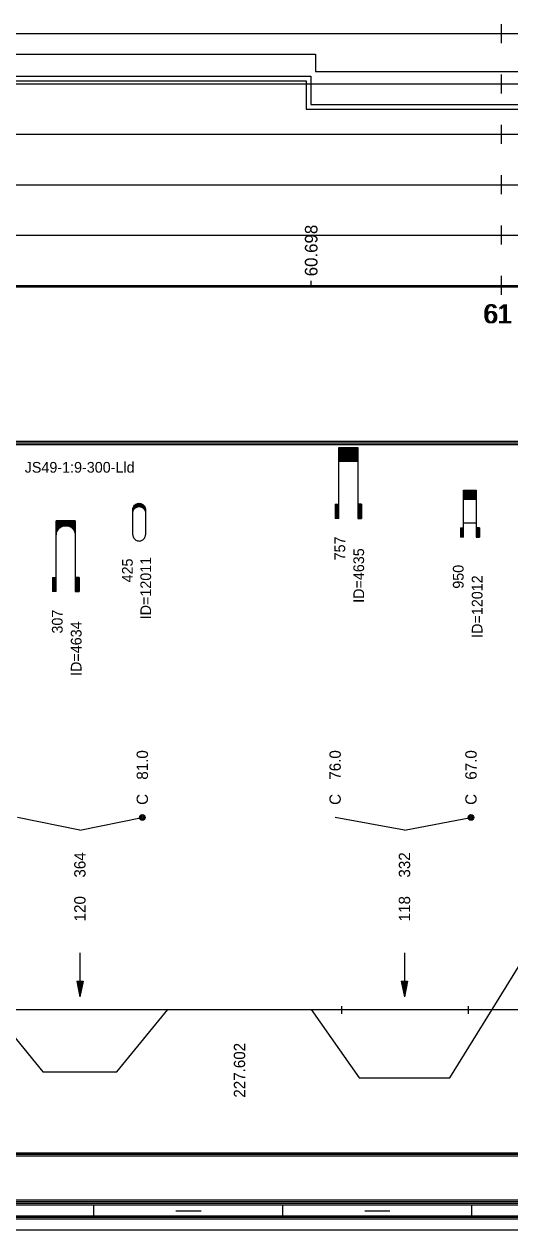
# Model space of a CAD drawing. Extents: x 2 to 10148, y 0 to 380.
# Drawn here: x 6323.9 to 6401, y 0 to 191.5 of the extents above; entities that cross this region are included whole.
import ezdxf

# ---------------------------------------------------------------- set-up
doc = ezdxf.new("R2010")
doc.units = 0
for name, color, linetype in [('CARA_S_OBJEKTY', 7, 'Continuous'), ('KRIV1_CARA', 7, 'Continuous'), ('KRIV1_TEXT', 7, 'Continuous'), ('L_OBJEKTY_TVAR', 7, 'Continuous'), ('OBJEKTY_TEXT', 7, 'Continuous'), ('OBJEKTY_TVAR', 7, 'Continuous'), ('RAM', 7, 'Continuous'), ('RYCHL_A', 7, 'Continuous'), ('RYCHL_B', 7, 'Continuous'), ('RYCHL_C', 7, 'Continuous'), ('RYCHL_RASTR', 7, 'Continuous'), ('RYCHL_STAN', 7, 'Continuous'), ('STAN_CARA', 7, 'Continuous'), ('STANIC_ZMEN_V', 7, 'Continuous')]:
    doc.layers.add(name, color=color, linetype=linetype)

msp = doc.modelspace()

# ---------------------------------------------------------------- linework, layer by layer
for p, q in [((6374.31, 35.51), (6374.31, 34.32)), ((6394.43, 35.51), (6394.43, 34.32))]:
    msp.add_line(p, q)
at = {"layer": 'CARA_S_OBJEKTY'}
for p, q in [((5974.91, 125.25), (6872.96, 125.25)), ((5974.91, 125), (6872.96, 125)), ((5974.91, 124.75), (6872.96, 124.75))]:
    msp.add_line(p, q, dxfattribs=at)
at = {"layer": 'KRIV1_CARA'}
for p, q in [((6398.21, 35), (6405.76, 47.24)), ((5974.91, 35), (6872.96, 35)), ((6318.81, 35), (6326.91, 25.11)), ((6338.63, 25.11), (6346.73, 35)), ((6369.49, 35), (6377.09, 24.16)), ((6391.51, 24.16), (6398.21, 35)), ((6326.91, 25.11), (6338.63, 25.11)), ((6377.09, 24.16), (6391.51, 24.16))]:
    msp.add_line(p, q, dxfattribs=at)
at = {"layer": 'KRIV1_TEXT'}
for p, q in [((6332.77, 63.5), (6322.86, 65.5)), ((6332.77, 63.5), (6342.68, 65.5)), ((6384.3, 63.5), (6373.29, 65.5)), ((6384.3, 63.5), (6394.86, 65.5)), ((6332.77, 44), (6332.77, 42.2)), ((6332.77, 42.2), (6332.77, 40)), ((6384.3, 44), (6384.3, 42.2)), ((6384.3, 42.2), (6384.3, 40)), ((6332.27, 39.5), (6332.77, 37)), ((6332.27, 39.5), (6333.27, 39.5)), ((6332.37, 39.5), (6332.77, 37.5)), ((6332.47, 39.5), (6332.77, 38)), ((6332.57, 39.5), (6332.77, 38.5)), ((6332.67, 39.5), (6332.77, 39)), ((6332.77, 40), (6332.77, 37)), ((6333.27, 39.5), (6332.77, 37)), ((6333.17, 39.5), (6332.77, 37.5)), ((6333.07, 39.5), (6332.77, 38)), ((6332.97, 39.5), (6332.77, 38.5)), ((6332.87, 39.5), (6332.77, 39)), ((6332.77, 39.5), (6332.77, 39.5)), ((6332.77, 39.5), (6332.77, 39.5)), ((6383.8, 39.5), (6384.3, 37)), ((6383.8, 39.5), (6384.8, 39.5)), ((6383.9, 39.5), (6384.3, 37.5)), ((6384, 39.5), (6384.3, 38)), ((6384.1, 39.5), (6384.3, 38.5)), ((6384.2, 39.5), (6384.3, 39)), ((6384.3, 40), (6384.3, 37)), ((6384.8, 39.5), (6384.3, 37)), ((6384.7, 39.5), (6384.3, 37.5)), ((6384.6, 39.5), (6384.3, 38)), ((6384.5, 39.5), (6384.3, 38.5)), ((6384.4, 39.5), (6384.3, 39)), ((6384.3, 39.5), (6384.3, 39.5)), ((6384.3, 39.5), (6384.3, 39.5))]:
    msp.add_line(p, q, dxfattribs=at)
for centre, radius in [((6342.68, 65.5), 0.45), ((6342.68, 65.5), 0.3), ((6342.68, 65.5), 0.15), ((6394.86, 65.5), 0.45), ((6394.86, 65.5), 0.3), ((6394.86, 65.5), 0.15)]:
    msp.add_circle(centre, radius, dxfattribs=at)
at = {"layer": 'L_OBJEKTY_TVAR'}
for p, q in [((6239.32, 12.25), (6551.02, 12.25)), ((6239.32, 12), (6443.97, 12)), ((6239.32, 11.75), (6581.04, 11.75))]:
    msp.add_line(p, q, dxfattribs=at)
at = {"layer": 'OBJEKTY_TVAR'}
for p, q in [((6373.89, 124.25), (6376.89, 124.25)), ((6373.89, 113), (6373.89, 124.25)), ((6373.89, 124.17), (6376.89, 124.17)), ((6373.89, 124.1), (6376.89, 124.1)), ((6373.89, 124.02), (6376.89, 124.02)), ((6373.89, 123.95), (6376.89, 123.95)), ((6373.89, 123.87), (6376.89, 123.87)), ((6373.89, 123.8), (6376.89, 123.8)), ((6373.89, 123.72), (6376.89, 123.72)), ((6373.89, 123.65), (6376.89, 123.65)), ((6373.89, 123.57), (6376.89, 123.57)), ((6373.89, 123.5), (6376.89, 123.5)), ((6373.89, 123.42), (6376.89, 123.42)), ((6373.89, 123.35), (6376.89, 123.35)), ((6373.89, 123.27), (6376.89, 123.27)), ((6373.89, 123.2), (6376.89, 123.2)), ((6373.89, 123.12), (6376.89, 123.12)), ((6373.89, 123.05), (6376.89, 123.05)), ((6373.89, 122.97), (6376.89, 122.97)), ((6373.89, 122.9), (6376.89, 122.9)), ((6373.89, 122.82), (6376.89, 122.82)), ((6373.89, 122.75), (6376.89, 122.75)), ((6373.89, 122.67), (6376.89, 122.67)), ((6373.89, 122.6), (6376.89, 122.6)), ((6376.89, 124.25), (6376.89, 113)), ((6373.89, 122.52), (6376.89, 122.52)), ((6373.89, 122.45), (6376.89, 122.45)), ((6373.89, 122.37), (6376.89, 122.37)), ((6373.89, 122.3), (6376.89, 122.3)), ((6373.89, 122.22), (6376.89, 122.22)), ((6373.89, 122.15), (6376.89, 122.15)), ((6373.89, 122.07), (6376.89, 122.07)), ((6393.69, 110), (6393.69, 117.5)), ((6393.69, 117.5), (6395.69, 117.5)), ((6393.69, 117.45), (6395.69, 117.45)), ((6393.69, 117.4), (6395.69, 117.4)), ((6393.69, 117.35), (6395.69, 117.35)), ((6393.69, 117.3), (6395.69, 117.3)), ((6393.69, 117.25), (6395.69, 117.25)), ((6393.69, 117.2), (6395.69, 117.2)), ((6393.69, 117.15), (6395.69, 117.15)), ((6393.69, 117.1), (6395.69, 117.1)), ((6393.69, 117.05), (6395.69, 117.05)), ((6393.69, 117), (6395.69, 117)), ((6393.69, 116.95), (6395.69, 116.95)), ((6393.69, 116.9), (6395.69, 116.9)), ((6393.69, 116.85), (6395.69, 116.85)), ((6395.69, 117.5), (6395.69, 110)), ((6341.29, 114.85), (6341.35, 114.96)), ((6341.34, 114.95), (6343.02, 114.95)), ((6341.35, 114.96), (6341.44, 115.08)), ((6341.38, 115), (6342.98, 115)), ((6341.42, 115.05), (6342.94, 115.05)), ((6341.44, 115.08), (6341.53, 115.16)), ((6341.47, 115.1), (6342.89, 115.1)), ((6341.52, 115.15), (6342.84, 115.15)), ((6341.53, 115.16), (6341.66, 115.25)), ((6341.58, 115.2), (6342.78, 115.2)), ((6341.65, 115.25), (6342.71, 115.25)), ((6341.66, 115.25), (6341.79, 115.32)), ((6341.74, 115.3), (6342.62, 115.3)), ((6341.79, 115.32), (6341.82, 115.33)), ((6341.82, 115.33), (6341.94, 115.37)), ((6341.87, 115.35), (6342.49, 115.35)), ((6341.94, 115.37), (6342.08, 115.39)), ((6342.08, 115.39), (6342.19, 115.4)), ((6342.19, 115.4), (6342.32, 115.39)), ((6342.32, 115.39), (6342.45, 115.36)), ((6342.45, 115.36), (6342.56, 115.33)), ((6342.56, 115.33), (6342.67, 115.27)), ((6342.67, 115.27), (6342.74, 115.22)), ((6342.74, 115.22), (6342.89, 115.11)), ((6342.89, 115.11), (6342.97, 115.01)), ((6342.97, 115.01), (6343.06, 114.88)), ((6373.29, 115.25), (6373.29, 113)), ((6373.29, 115.25), (6373.89, 115.25)), ((6373.36, 115.25), (6373.36, 113)), ((6373.44, 115.25), (6373.44, 113)), ((6373.51, 115.25), (6373.51, 113)), ((6373.59, 115.25), (6373.59, 113)), ((6373.66, 115.25), (6373.66, 113)), ((6373.74, 115.25), (6373.74, 113)), ((6373.81, 115.25), (6373.81, 113)), ((6377.49, 115.25), (6376.89, 115.25)), ((6376.97, 115.25), (6376.97, 113)), ((6377.04, 115.25), (6377.04, 113)), ((6377.12, 115.25), (6377.12, 113)), ((6377.19, 115.25), (6377.19, 113)), ((6377.27, 115.25), (6377.27, 113)), ((6377.34, 115.25), (6377.34, 113)), ((6377.42, 115.25), (6377.42, 113)), ((6377.49, 115.25), (6377.49, 113)), ((6393.69, 116.8), (6395.69, 116.8)), ((6393.69, 116.75), (6395.69, 116.75)), ((6393.69, 116.7), (6395.69, 116.7)), ((6393.69, 116.65), (6395.69, 116.65)), ((6393.69, 116.6), (6395.69, 116.6)), ((6393.69, 116.55), (6395.69, 116.55)), ((6393.69, 116.5), (6395.69, 116.5)), ((6393.69, 116.45), (6395.69, 116.45)), ((6393.69, 116.4), (6395.69, 116.4)), ((6393.69, 116.35), (6395.69, 116.35)), ((6393.69, 116.3), (6395.69, 116.3)), ((6393.69, 116.25), (6395.69, 116.25)), ((6393.69, 116.2), (6395.69, 116.2)), ((6393.69, 116.15), (6395.69, 116.15)), ((6393.69, 116.1), (6395.69, 116.1)), ((6393.69, 116.05), (6395.69, 116.05)), ((6341.18, 114.4), (6341.19, 114.55)), ((6341.18, 114.45), (6341.36, 114.45)), ((6341.18, 110.4), (6341.18, 114.4)), ((6341.18, 114.4), (6341.33, 114.4)), ((6341.18, 114.35), (6341.3, 114.35)), ((6341.18, 114.3), (6341.27, 114.3)), ((6341.18, 114.25), (6341.25, 114.25)), ((6341.18, 114.2), (6341.23, 114.2)), ((6341.18, 114.15), (6341.22, 114.15)), ((6341.18, 114.1), (6341.21, 114.1)), ((6341.18, 114.05), (6341.2, 114.05)), ((6341.18, 113.88), (6341.19, 114.03)), ((6341.18, 114), (6341.19, 114)), ((6341.19, 114.55), (6341.23, 114.71)), ((6341.19, 114.55), (6341.44, 114.55)), ((6341.19, 114.5), (6341.4, 114.5)), ((6341.19, 114.03), (6341.23, 114.18)), ((6341.2, 114.6), (6341.49, 114.6)), ((6341.21, 114.65), (6341.55, 114.65)), ((6341.23, 114.71), (6341.29, 114.85)), ((6341.23, 114.7), (6341.61, 114.7)), ((6341.23, 114.18), (6341.29, 114.33)), ((6341.24, 114.75), (6341.69, 114.75)), ((6341.26, 114.8), (6341.8, 114.8)), ((6341.29, 114.85), (6341.95, 114.85)), ((6341.29, 114.33), (6341.35, 114.43)), ((6341.31, 114.9), (6343.05, 114.9)), ((6341.35, 114.43), (6341.44, 114.55)), ((6341.44, 114.55), (6341.53, 114.64)), ((6341.53, 114.64), (6341.66, 114.73)), ((6341.66, 114.73), (6341.79, 114.8)), ((6341.79, 114.8), (6341.82, 114.81)), ((6341.82, 114.81), (6341.94, 114.85)), ((6341.94, 114.85), (6342.08, 114.87)), ((6342.08, 114.87), (6342.19, 114.88)), ((6342.19, 114.88), (6342.32, 114.87)), ((6342.32, 114.87), (6342.45, 114.84)), ((6342.41, 114.85), (6343.07, 114.85)), ((6342.45, 114.84), (6342.56, 114.8)), ((6342.56, 114.8), (6343.1, 114.8)), ((6342.56, 114.8), (6342.67, 114.75)), ((6342.67, 114.75), (6343.12, 114.75)), ((6342.67, 114.75), (6342.74, 114.7)), ((6342.74, 114.7), (6342.89, 114.58)), ((6342.75, 114.7), (6343.13, 114.7)), ((6342.81, 114.65), (6343.15, 114.65)), ((6342.87, 114.6), (6343.16, 114.6)), ((6342.89, 114.58), (6342.97, 114.49)), ((6342.92, 114.55), (6343.17, 114.55)), ((6342.96, 114.5), (6343.17, 114.5)), ((6342.97, 114.49), (6343.06, 114.36)), ((6343, 114.45), (6343.18, 114.45)), ((6343.03, 114.4), (6343.18, 114.4)), ((6343.06, 114.88), (6343.1, 114.79)), ((6343.06, 114.36), (6343.1, 114.27)), ((6343.06, 114.35), (6343.18, 114.35)), ((6343.09, 114.3), (6343.18, 114.3)), ((6343.1, 114.79), (6343.14, 114.67)), ((6343.1, 114.27), (6343.14, 114.14)), ((6343.11, 114.25), (6343.18, 114.25)), ((6343.13, 114.2), (6343.18, 114.2)), ((6343.14, 114.67), (6343.17, 114.55)), ((6343.14, 114.15), (6343.18, 114.15)), ((6343.14, 114.14), (6343.17, 114.03)), ((6343.15, 114.1), (6343.18, 114.1)), ((6343.16, 114.05), (6343.18, 114.05)), ((6343.17, 114.55), (6343.18, 114.46)), ((6343.17, 114.03), (6343.18, 113.93)), ((6343.17, 114), (6343.18, 114)), ((6343.18, 114.46), (6343.18, 114.4)), ((6343.18, 114.4), (6343.18, 110.4)), ((6343.18, 113.93), (6343.18, 113.88)), ((6373.89, 113), (6373.29, 113)), ((6376.89, 113), (6377.49, 113)), ((6329.03, 101.38), (6329.03, 112.63)), ((6332.03, 112.63), (6329.03, 112.63)), ((6329.03, 112.55), (6332.03, 112.55)), ((6329.03, 112.48), (6332.03, 112.48)), ((6329.03, 112.4), (6332.03, 112.4)), ((6329.03, 112.33), (6332.03, 112.33)), ((6329.03, 112.25), (6332.03, 112.25)), ((6329.03, 112.18), (6332.03, 112.18)), ((6329.03, 112.1), (6332.03, 112.1)), ((6329.03, 112.03), (6332.03, 112.03)), ((6329.03, 111.95), (6332.03, 111.95)), ((6329.03, 111.88), (6332.03, 111.88)), ((6329.03, 111.8), (6330.19, 111.8)), ((6329.03, 111.73), (6329.95, 111.73)), ((6329.03, 111.65), (6329.8, 111.65)), ((6329.03, 111.58), (6329.68, 111.58)), ((6329.03, 111.5), (6329.58, 111.5)), ((6329.03, 111.43), (6329.49, 111.43)), ((6329.03, 111.35), (6329.42, 111.35)), ((6329.03, 111.28), (6329.36, 111.28)), ((6329.03, 111.2), (6329.3, 111.2)), ((6329.03, 111.13), (6329.25, 111.13)), ((6329.18, 110.99), (6329.25, 111.13)), ((6329.25, 111.13), (6329.36, 111.28)), ((6329.36, 111.28), (6329.49, 111.43)), ((6329.49, 111.43), (6329.57, 111.5)), ((6329.57, 111.5), (6329.67, 111.57)), ((6329.67, 111.57), (6329.8, 111.65)), ((6329.8, 111.65), (6329.95, 111.73)), ((6329.95, 111.73), (6330.19, 111.8)), ((6330.19, 111.8), (6330.4, 111.84)), ((6330.4, 111.84), (6330.65, 111.84)), ((6330.65, 111.84), (6330.79, 111.82)), ((6330.79, 111.82), (6330.87, 111.8)), ((6330.87, 111.8), (6332.03, 111.8)), ((6330.87, 111.8), (6331.11, 111.73)), ((6331.11, 111.73), (6332.03, 111.73)), ((6331.11, 111.73), (6331.26, 111.65)), ((6331.26, 111.65), (6332.03, 111.65)), ((6331.26, 111.65), (6331.38, 111.58)), ((6331.38, 111.58), (6332.03, 111.58)), ((6331.38, 111.58), (6331.48, 111.5)), ((6331.48, 111.5), (6332.03, 111.5)), ((6331.48, 111.5), (6331.57, 111.43)), ((6331.57, 111.43), (6332.03, 111.43)), ((6331.57, 111.43), (6331.64, 111.35)), ((6331.64, 111.35), (6332.03, 111.35)), ((6331.64, 111.35), (6331.7, 111.28)), ((6331.7, 111.28), (6332.02, 111.28)), ((6331.7, 111.28), (6331.76, 111.2)), ((6331.76, 111.2), (6332.03, 111.2)), ((6331.76, 111.2), (6331.85, 111.05)), ((6331.81, 111.13), (6332.03, 111.13)), ((6332.03, 112.63), (6332.03, 101.38)), ((6393.19, 111.5), (6393.69, 111.5)), ((6393.19, 111.5), (6393.19, 110)), ((6393.24, 111.5), (6393.24, 110)), ((6393.29, 111.5), (6393.29, 110)), ((6393.34, 111.5), (6393.34, 110)), ((6393.39, 111.5), (6393.39, 110)), ((6393.44, 111.5), (6393.44, 110)), ((6393.49, 111.5), (6393.49, 110)), ((6393.54, 111.5), (6393.54, 110)), ((6393.59, 111.5), (6393.59, 110)), ((6393.64, 111.5), (6393.64, 110)), ((6393.69, 112.31), (6395.69, 112.31)), ((6396.19, 111.5), (6395.69, 111.5)), ((6395.74, 111.5), (6395.74, 110)), ((6395.79, 111.5), (6395.79, 110)), ((6395.84, 111.5), (6395.84, 110)), ((6395.89, 111.5), (6395.89, 110)), ((6395.94, 111.5), (6395.94, 110)), ((6395.99, 111.5), (6395.99, 110)), ((6396.04, 111.5), (6396.04, 110)), ((6396.09, 111.5), (6396.09, 110)), ((6396.14, 111.5), (6396.14, 110)), ((6396.19, 111.5), (6396.19, 110)), ((6329.03, 111.05), (6329.21, 111.05)), ((6329.03, 110.98), (6329.17, 110.98)), ((6329.03, 110.9), (6329.14, 110.9)), ((6329.03, 110.83), (6329.11, 110.83)), ((6329.03, 110.75), (6329.09, 110.75)), ((6329.03, 110.68), (6329.07, 110.68)), ((6329.03, 110.6), (6329.05, 110.6)), ((6329.03, 110.53), (6329.04, 110.53)), ((6329.03, 110.35), (6329.04, 110.49)), ((6329.04, 110.49), (6329.06, 110.66)), ((6329.06, 110.66), (6329.11, 110.84)), ((6329.11, 110.84), (6329.18, 110.99)), ((6331.85, 111.05), (6332.03, 111.05)), ((6331.85, 111.05), (6331.92, 110.9)), ((6331.89, 110.98), (6332.03, 110.98)), ((6331.92, 110.9), (6332.03, 110.9)), ((6331.92, 110.9), (6331.97, 110.75)), ((6331.95, 110.83), (6332.03, 110.83)), ((6331.97, 110.75), (6332.03, 110.75)), ((6331.97, 110.75), (6332.01, 110.6)), ((6331.99, 110.68), (6332.03, 110.68)), ((6332.01, 110.6), (6332.03, 110.6)), ((6332.01, 110.6), (6332.03, 110.35)), ((6332.02, 110.53), (6332.03, 110.53)), ((6341.18, 110.4), (6341.19, 110.25)), ((6341.19, 110.25), (6341.23, 110.1)), ((6341.23, 110.1), (6341.29, 109.95)), ((6341.29, 109.95), (6341.35, 109.85)), ((6341.35, 109.85), (6341.44, 109.73)), ((6341.44, 109.73), (6341.53, 109.64)), ((6341.53, 109.64), (6341.66, 109.55)), ((6341.66, 109.55), (6341.79, 109.48)), ((6341.79, 109.48), (6341.82, 109.47)), ((6341.82, 109.47), (6341.94, 109.43)), ((6341.94, 109.43), (6342.08, 109.41)), ((6342.08, 109.41), (6342.19, 109.4)), ((6342.19, 109.4), (6342.32, 109.41)), ((6342.32, 109.41), (6342.45, 109.44)), ((6342.45, 109.44), (6342.56, 109.48)), ((6342.56, 109.48), (6342.67, 109.53)), ((6342.67, 109.53), (6342.74, 109.58)), ((6342.74, 109.58), (6342.89, 109.7)), ((6342.89, 109.7), (6342.97, 109.8)), ((6342.97, 109.8), (6343.06, 109.92)), ((6343.06, 109.92), (6343.1, 110.01)), ((6343.1, 110.01), (6343.14, 110.14)), ((6343.14, 110.14), (6343.17, 110.25)), ((6343.17, 110.25), (6343.18, 110.35)), ((6343.18, 110.35), (6343.18, 110.4)), ((6393.69, 110), (6393.19, 110)), ((6395.69, 110), (6396.19, 110)), ((6328.43, 103.63), (6329.03, 103.63)), ((6328.43, 103.63), (6328.43, 101.38)), ((6328.5, 103.63), (6328.5, 101.38)), ((6328.58, 103.63), (6328.58, 101.38)), ((6328.65, 103.63), (6328.65, 101.38)), ((6328.73, 103.63), (6328.73, 101.38)), ((6328.8, 103.63), (6328.8, 101.38)), ((6328.88, 103.63), (6328.88, 101.38)), ((6328.95, 103.63), (6328.95, 101.38)), ((6332.63, 103.63), (6332.03, 103.63)), ((6332.11, 103.63), (6332.11, 101.38)), ((6332.18, 103.63), (6332.18, 101.38)), ((6332.26, 103.63), (6332.26, 101.38)), ((6332.33, 103.63), (6332.33, 101.38)), ((6332.41, 103.63), (6332.41, 101.38)), ((6332.48, 103.63), (6332.48, 101.38)), ((6332.56, 103.63), (6332.56, 101.38)), ((6332.63, 103.63), (6332.63, 101.38)), ((6329.03, 101.38), (6328.43, 101.38)), ((6332.03, 101.38), (6332.63, 101.38))]:
    msp.add_line(p, q, dxfattribs=at)
at = {"layer": 'RAM'}
for p, q in [((5974.91, 4.75), (6872.96, 4.75)), ((5974.91, 4.5), (6872.96, 4.5)), ((5974.91, 4.25), (6872.96, 4.25)), ((5974.91, 4), (6872.96, 4)), ((6335, 2), (6335, 4)), ((6365, 2), (6365, 4)), ((6395, 2), (6395, 4)), ((5974.91, 2.25), (6872.96, 2.25)), ((5974.91, 2), (6872.96, 2)), ((6348, 3), (6352, 3)), ((6378, 3), (6382, 3)), ((5974.91, 1.75), (6872.96, 1.75)), ((5974.91, 0), (6872.96, 0))]:
    msp.add_line(p, q, dxfattribs=at)
at = {"layer": 'RYCHL_A'}
for p, q in [((5975.19, 182.5), (6368.69, 182.5)), ((6368.69, 182.5), (6368.69, 178)), ((6368.69, 178), (6444.69, 178))]:
    msp.add_line(p, q, dxfattribs=at)
at = {"layer": 'RYCHL_B'}
for p, q in [((6318.81, 183.25), (6369.44, 183.25)), ((6369.44, 183.25), (6369.44, 178.75)), ((6369.44, 178.75), (6572.28, 178.75))]:
    msp.add_line(p, q, dxfattribs=at)
at = {"layer": 'RYCHL_C'}
for p, q in [((6319.56, 186.75), (6370.19, 186.75)), ((6370.19, 186.75), (6370.19, 184)), ((6370.19, 184), (6446.12, 184))]:
    msp.add_line(p, q, dxfattribs=at)
at = {"layer": 'RYCHL_RASTR'}
for p, q in [((6399.69, 188.5), (6399.69, 191.5)), ((5971.21, 190), (6871.33, 190)), ((5971.5, 182), (6871.56, 182)), ((6399.69, 180.5), (6399.69, 183.5)), ((6399.69, 172.5), (6399.69, 175.5)), ((5971.78, 174), (6873.11, 174)), ((6399.69, 164.5), (6399.69, 167.5)), ((5971.77, 166), (6873.11, 166)), ((6399.69, 156.5), (6399.69, 159.5)), ((5971.78, 158), (6873.11, 158)), ((6399.69, 148.5), (6399.69, 151.5)), ((5974.91, 150), (6872.96, 150)), ((5974.91, 149.75), (6872.96, 149.75))]:
    msp.add_line(p, q, dxfattribs=at)
at = {"layer": 'STAN_CARA'}
for p, q in [((6301.19, 12.25), (6798.19, 12.25)), ((6301.19, 12), (6798.19, 12)), ((6301.19, 12), (6798.19, 12)), ((6301.19, 11.75), (6798.19, 11.75))]:
    msp.add_line(p, q, dxfattribs=at)
at = {"layer": 'STANIC_ZMEN_V'}
msp.add_line((6369.49, 150), (6369.49, 150.75), dxfattribs=at)

# ---------------------------------------------------------------- texts
at = {"layer": 'KRIV1_TEXT'}
for s, p in [('81.0', (6343.58, 71.5)), ('76.0', (6374.19, 71.5)), ('67.0', (6395.76, 71.5)), ('C', (6343.58, 67.5)), ('C', (6374.19, 67.5)), ('C', (6395.76, 67.5)), ('364', (6333.67, 55.95)), ('332', (6385.2, 55.95)), ('120', (6333.67, 49)), ('118', (6385.2, 49)), ('227.602', (6359.01, 21))]:
    msp.add_text(s, height=1.8, rotation=90, dxfattribs=at).set_placement(p)
at = {"layer": 'OBJEKTY_TEXT'}
msp.add_text('JS49-1:9-300-Lld', height=1.7, dxfattribs=at).set_placement((6324.01, 120.26))
for s, p in [('757', (6374.89, 106.33)), ('ID=4635', (6377.89, 99.59)), ('425', (6341.16, 102.83)), ('ID=12011', (6344.07, 96.97)), ('950', (6393.69, 101.83)), ('ID=12012', (6396.69, 94.03)), ('307', (6330.03, 94.71)), ('ID=4634', (6333.03, 87.98))]:
    msp.add_text(s, height=1.7, rotation=90, dxfattribs=at).set_placement(p)
at = {"layer": 'RYCHL_STAN'}
for p in [(6396.75, 144), (6397, 144)]:
    msp.add_text('61', height=3, dxfattribs=at).set_placement(p)
at = {"layer": 'STANIC_ZMEN_V'}
msp.add_text('60.698', height=2, rotation=90, dxfattribs=at).set_placement((6370.49, 151.45))

doc.saveas('drawing.dxf')
